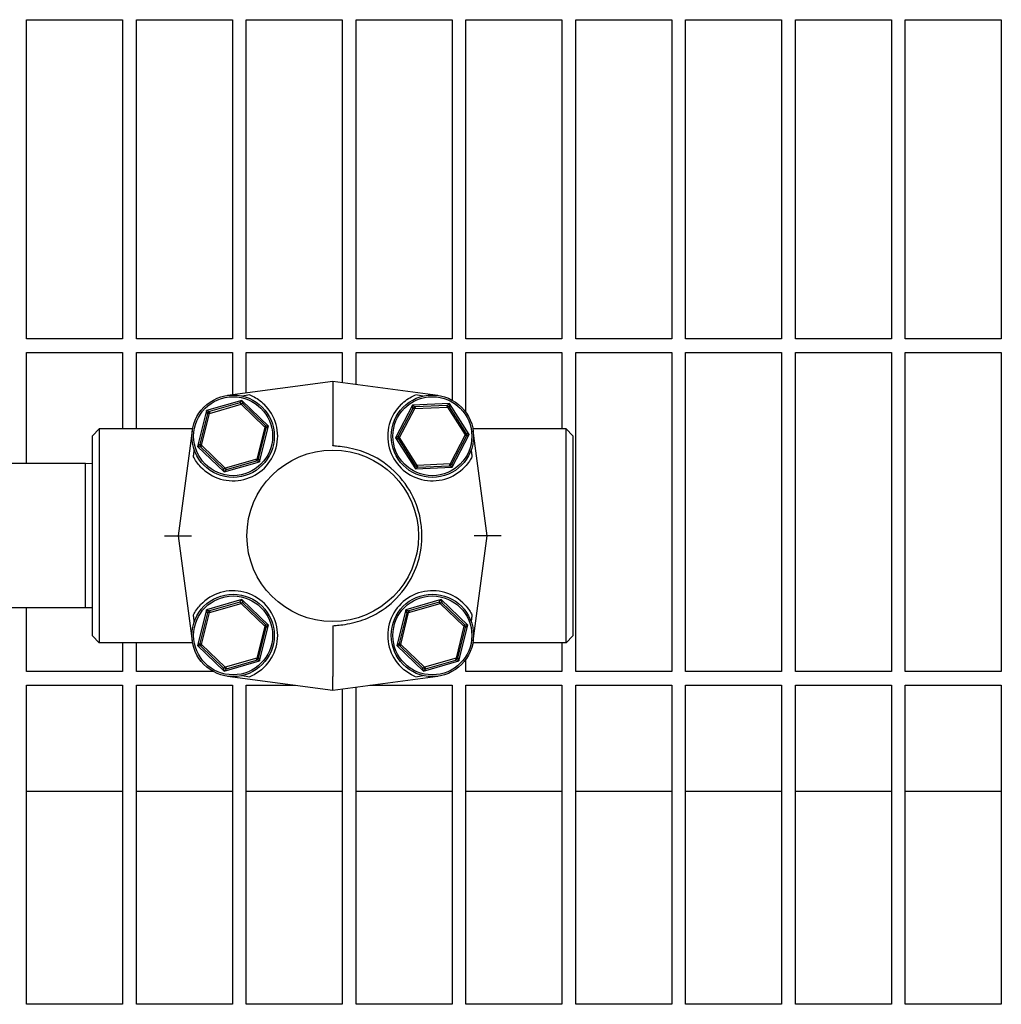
# Model space of a CAD drawing. Header units: inches. Extents: x 24 to 1128, y -69 to 748.
# Tile 629 of 656: x 746 to 755, y 603 to 612. Entities that reach past the tile are written whole.
import ezdxf

# ---------------------------------------------------------------- set-up
doc = ezdxf.new("R2010")
doc.units = ezdxf.units.IN
doc.header["$LTSCALE"] = 32
doc.header["$MEASUREMENT"] = 0
doc.layers.add('Visible (ANSI)', color=7, linetype='Continuous', lineweight=30)

msp = doc.modelspace()

# ---------------------------------------------------------------- linework, layer by layer
at = {"layer": 'Visible (ANSI)'}
for p, q in [((746.17313, 609.46353), (746.17313, 612.36978)), ((746.17313, 612.36978), (747.04813, 612.36978)), ((747.04813, 612.36978), (747.04813, 609.46353)), ((747.17313, 609.46353), (747.17313, 612.36978)), ((747.17313, 612.36978), (748.04813, 612.36978)), ((748.04813, 612.36978), (748.04813, 609.46353)), ((748.17313, 609.46353), (748.17313, 612.36978)), ((748.17313, 612.36978), (749.04813, 612.36978)), ((749.04813, 612.36978), (749.04813, 609.46353)), ((749.17313, 609.46353), (749.17313, 612.36978)), ((749.17313, 612.36978), (750.04813, 612.36978)), ((750.04813, 612.36978), (750.04813, 609.46353)), ((750.17313, 609.46353), (750.17313, 612.36978)), ((750.17313, 612.36978), (751.04813, 612.36978)), ((751.04813, 612.36978), (751.04813, 609.46353)), ((751.17313, 609.46353), (751.17313, 612.36978)), ((751.17313, 612.36978), (752.04813, 612.36978)), ((752.04813, 612.36978), (752.04813, 609.46353)), ((752.17313, 609.46353), (752.17313, 612.36978)), ((752.17313, 612.36978), (753.04813, 612.36978)), ((753.04813, 612.36978), (753.04813, 609.46353)), ((753.17313, 609.46353), (753.17313, 612.36978)), ((753.17313, 612.36978), (754.04813, 612.36978)), ((754.04813, 612.36978), (754.04813, 609.46353)), ((754.17313, 609.46353), (754.17313, 612.36978)), ((754.17313, 612.36978), (755.04813, 612.36978)), ((755.04813, 612.36978), (755.04813, 609.46353)), ((747.04813, 609.46353), (746.17313, 609.46353)), ((748.04813, 609.46353), (747.17313, 609.46353)), ((749.04813, 609.46353), (748.17313, 609.46353)), ((750.04813, 609.46353), (749.17313, 609.46353)), ((751.04813, 609.46353), (750.17313, 609.46353)), ((752.04813, 609.46353), (751.17313, 609.46353)), ((753.04813, 609.46353), (752.17313, 609.46353)), ((754.04813, 609.46353), (753.17313, 609.46353)), ((755.04813, 609.46353), (754.17313, 609.46353)), ((746.17313, 608.32603), (746.17313, 609.33853)), ((746.17313, 609.33853), (747.04813, 609.33853)), ((747.04813, 609.33853), (747.04813, 608.64228)), ((747.17313, 608.64228), (747.17313, 609.33853)), ((747.17313, 609.33853), (748.04813, 609.33853)), ((748.04813, 609.33853), (748.04813, 608.9533)), ((748.17313, 608.96994), (748.17313, 609.33853)), ((748.17313, 609.33853), (749.04813, 609.33853)), ((749.04813, 609.33853), (749.04813, 609.06314)), ((749.17313, 609.0465), (749.17313, 609.33853)), ((749.17313, 609.33853), (750.04813, 609.33853)), ((750.04813, 609.33853), (750.04813, 608.90453)), ((750.17313, 608.79348), (750.17313, 609.33853)), ((750.17313, 609.33853), (751.04813, 609.33853)), ((751.04813, 609.33853), (751.04813, 608.64228)), ((751.17313, 606.43228), (751.17313, 609.33853)), ((751.17313, 609.33853), (752.04813, 609.33853)), ((752.04813, 609.33853), (752.04813, 606.43228)), ((752.17313, 606.43228), (752.17313, 609.33853)), ((752.17313, 609.33853), (753.04813, 609.33853)), ((753.04813, 609.33853), (753.04813, 606.43228)), ((753.17313, 606.43228), (753.17313, 609.33853)), ((753.17313, 609.33853), (754.04813, 609.33853)), ((754.04813, 609.33853), (754.04813, 606.43228)), ((754.17313, 606.43228), (754.17313, 609.33853)), ((754.17313, 609.33853), (755.04813, 609.33853)), ((755.04813, 609.33853), (755.04813, 606.43228)), ((748.96067, 609.07478), (748.00401, 608.94743)), ((749.91733, 608.94743), (748.96067, 609.07478)), ((748.96067, 609.07478), (748.96067, 608.94955)), ((748.1343, 608.90142), (747.81182, 608.80855)), ((748.11494, 608.87958), (748.1343, 608.90142)), ((748.1343, 608.90142), (748.14121, 608.87307)), ((748.37597, 608.66858), (748.1343, 608.90142)), ((748.96067, 608.94955), (748.96067, 608.54377)), ((747.81182, 608.80855), (747.73101, 608.48284)), ((747.81182, 608.80855), (747.83983, 608.80035)), ((747.82105, 608.78086), (747.81182, 608.80855)), ((747.82105, 608.78086), (747.83983, 608.80035)), ((747.83781, 608.78351), (748.12561, 608.8664)), ((747.83983, 608.80035), (747.83781, 608.78351)), ((748.11494, 608.87958), (747.83983, 608.80035)), ((748.11494, 608.87958), (748.14121, 608.87307)), ((748.12561, 608.8664), (748.11494, 608.87958)), ((748.14121, 608.87307), (748.12561, 608.8664)), ((748.12561, 608.8664), (748.34129, 608.65859)), ((748.34738, 608.67443), (748.14121, 608.87307)), ((749.6875, 608.85871), (749.53258, 608.56103)), ((749.68999, 608.82964), (749.55782, 608.57568)), ((749.56863, 608.56261), (749.70689, 608.82828)), ((750.02277, 608.87339), (749.6875, 608.85871)), ((749.6875, 608.85871), (749.71281, 608.84418)), ((749.68999, 608.82964), (749.6875, 608.85871)), ((749.68999, 608.82964), (749.71281, 608.84418)), ((749.70689, 608.82828), (749.68999, 608.82964)), ((749.71281, 608.84418), (749.70689, 608.82828)), ((749.70689, 608.82828), (750.00611, 608.84139)), ((749.99883, 608.85671), (749.71281, 608.84418)), ((749.99883, 608.85671), (750.02277, 608.87339)), ((749.99883, 608.85671), (750.02283, 608.84421)), ((750.00611, 608.84139), (749.99883, 608.85671)), ((750.02283, 608.84421), (750.00611, 608.84139)), ((750.00611, 608.84139), (750.16706, 608.58881)), ((750.02277, 608.87339), (750.02283, 608.84421)), ((750.20311, 608.59039), (750.02277, 608.87339)), ((750.17669, 608.60278), (750.02283, 608.84421)), ((747.82105, 608.78086), (747.75211, 608.50299)), ((747.76569, 608.49282), (747.83781, 608.78351)), ((747.83781, 608.78351), (747.82105, 608.78086)), ((746.77317, 608.57978), (746.83567, 608.64228)), ((746.83567, 608.64228), (746.83567, 606.69478)), ((747.68445, 608.64228), (746.83567, 608.64228)), ((747.68177, 608.62519), (747.55442, 607.66853)), ((748.34129, 608.65859), (748.26918, 608.36791)), ((748.28593, 608.37055), (748.35487, 608.64842)), ((748.29516, 608.34287), (748.37597, 608.66858)), ((748.34129, 608.65859), (748.34738, 608.67443)), ((748.35487, 608.64842), (748.34129, 608.65859)), ((748.34738, 608.67443), (748.35487, 608.64842)), ((748.34738, 608.67443), (748.37597, 608.66858)), ((748.37597, 608.66858), (748.35487, 608.64842)), ((751.08567, 608.64228), (750.23689, 608.64228)), ((750.36692, 607.66853), (750.23957, 608.62519)), ((751.08567, 606.69478), (751.08567, 608.64228)), ((751.14817, 608.57978), (751.08567, 608.64228)), ((746.77317, 606.75728), (746.77317, 608.57978)), ((748.96067, 608.54377), (748.96067, 608.48966)), ((749.53258, 608.56103), (749.55782, 608.57568)), ((749.55901, 608.54864), (749.53258, 608.56103)), ((749.53258, 608.56103), (749.71293, 608.27802)), ((749.55782, 608.57568), (749.56863, 608.56261)), ((749.55901, 608.54864), (749.55782, 608.57568)), ((749.56863, 608.56261), (749.55901, 608.54864)), ((749.55901, 608.54864), (749.71286, 608.3072)), ((749.72959, 608.31003), (749.56863, 608.56261)), ((750.16706, 608.58881), (750.0288, 608.32313)), ((750.04571, 608.32178), (750.17787, 608.57574)), ((750.04819, 608.2927), (750.20311, 608.59039)), ((750.16706, 608.58881), (750.17669, 608.60278)), ((750.17787, 608.57574), (750.16706, 608.58881)), ((750.17669, 608.60278), (750.17787, 608.57574)), ((750.17669, 608.60278), (750.20311, 608.59039)), ((750.20311, 608.59039), (750.17787, 608.57574)), ((751.14817, 608.57978), (751.14817, 606.75728)), ((747.73101, 608.48284), (747.75211, 608.50299)), ((747.7596, 608.47699), (747.73101, 608.48284)), ((747.73101, 608.48284), (747.97268, 608.25)), ((747.75211, 608.50299), (747.76569, 608.49282)), ((747.7596, 608.47699), (747.75211, 608.50299)), ((747.76569, 608.49282), (747.7596, 608.47699)), ((747.7596, 608.47699), (747.96578, 608.27835)), ((747.98137, 608.28502), (747.76569, 608.49282)), ((748.26918, 608.36791), (747.98137, 608.28502)), ((747.99204, 608.27183), (748.26715, 608.35106)), ((748.28593, 608.37055), (748.26715, 608.35106)), ((748.26715, 608.35106), (748.26918, 608.36791)), ((748.29516, 608.34287), (748.26715, 608.35106)), ((748.26918, 608.36791), (748.28593, 608.37055)), ((748.28593, 608.37055), (748.29516, 608.34287)), ((746.71067, 608.32603), (744.14817, 608.32603)), ((746.71067, 607.01103), (746.71067, 608.32603)), ((746.77317, 608.32439), (746.71067, 608.32603)), ((747.96578, 608.27835), (747.98137, 608.28502)), ((747.99204, 608.27183), (747.96578, 608.27835)), ((747.97268, 608.25), (747.96578, 608.27835)), ((747.97268, 608.25), (748.29516, 608.34287)), ((747.99204, 608.27183), (747.97268, 608.25)), ((747.98137, 608.28502), (747.99204, 608.27183)), ((749.71286, 608.3072), (749.72959, 608.31003)), ((749.73687, 608.29471), (749.71286, 608.3072)), ((749.71293, 608.27802), (749.71286, 608.3072)), ((749.73687, 608.29471), (749.71293, 608.27802)), ((749.71293, 608.27802), (750.04819, 608.2927)), ((750.0288, 608.32313), (749.72959, 608.31003)), ((749.72959, 608.31003), (749.73687, 608.29471)), ((749.73687, 608.29471), (750.02289, 608.30723)), ((750.02289, 608.30723), (750.0288, 608.32313)), ((750.04571, 608.32178), (750.02289, 608.30723)), ((750.04819, 608.2927), (750.02289, 608.30723)), ((750.0288, 608.32313), (750.04571, 608.32178)), ((750.04571, 608.32178), (750.04819, 608.2927)), ((747.42832, 607.66853), (747.55442, 607.66853)), ((747.55442, 607.66853), (747.67398, 607.66853)), ((747.55442, 607.66853), (747.68177, 606.71187)), ((750.23957, 606.71187), (750.36692, 607.66853)), ((750.36692, 607.66853), (750.24736, 607.66853)), ((750.49302, 607.66853), (750.36692, 607.66853)), ((746.71067, 607.01103), (744.14817, 607.01103)), ((746.17313, 606.43228), (746.17313, 607.01103)), ((746.77317, 607.01267), (746.71067, 607.01103)), ((748.1343, 607.08706), (747.81182, 606.99419)), ((747.83781, 606.96915), (748.12561, 607.05204)), ((748.11494, 607.06523), (747.83983, 606.986)), ((748.11494, 607.06523), (748.1343, 607.08706)), ((748.11494, 607.06523), (748.14121, 607.05871)), ((748.12561, 607.05204), (748.11494, 607.06523)), ((748.14121, 607.05871), (748.12561, 607.05204)), ((748.12561, 607.05204), (748.34129, 606.84424)), ((748.1343, 607.08706), (748.14121, 607.05871)), ((748.37597, 606.85422), (748.1343, 607.08706)), ((748.34738, 606.86007), (748.14121, 607.05871)), ((749.94866, 607.08706), (749.62618, 606.99419)), ((749.65216, 606.96915), (749.93997, 607.05204)), ((749.9293, 607.06523), (749.65419, 606.986)), ((749.9293, 607.06523), (749.94866, 607.08706)), ((749.9293, 607.06523), (749.95556, 607.05871)), ((749.93997, 607.05204), (749.9293, 607.06523)), ((749.95556, 607.05871), (749.93997, 607.05204)), ((749.93997, 607.05204), (750.15565, 606.84424)), ((749.94866, 607.08706), (749.95556, 607.05871)), ((750.19033, 606.85422), (749.94866, 607.08706)), ((750.16174, 606.86007), (749.95556, 607.05871)), ((747.81182, 606.99419), (747.73101, 606.66848)), ((747.82105, 606.96651), (747.75211, 606.68864)), ((747.76569, 606.67847), (747.83781, 606.96915)), ((747.81182, 606.99419), (747.83983, 606.986)), ((747.82105, 606.96651), (747.81182, 606.99419)), ((747.82105, 606.96651), (747.83983, 606.986)), ((747.83781, 606.96915), (747.82105, 606.96651)), ((747.83983, 606.986), (747.83781, 606.96915)), ((749.62618, 606.99419), (749.54537, 606.66848)), ((749.63541, 606.96651), (749.56647, 606.68864)), ((749.58005, 606.67847), (749.65216, 606.96915)), ((749.62618, 606.99419), (749.65419, 606.986)), ((749.63541, 606.96651), (749.62618, 606.99419)), ((749.63541, 606.96651), (749.65419, 606.986)), ((749.65216, 606.96915), (749.63541, 606.96651)), ((749.65419, 606.986), (749.65216, 606.96915)), ((748.34129, 606.84424), (748.26918, 606.55355)), ((748.28593, 606.5562), (748.35487, 606.83407)), ((748.29516, 606.52851), (748.37597, 606.85422)), ((748.34129, 606.84424), (748.34738, 606.86007)), ((748.35487, 606.83407), (748.34129, 606.84424)), ((748.34738, 606.86007), (748.35487, 606.83407)), ((748.34738, 606.86007), (748.37597, 606.85422)), ((748.37597, 606.85422), (748.35487, 606.83407)), ((748.96067, 606.8474), (748.96067, 606.79329)), ((750.15565, 606.84424), (750.08353, 606.55355)), ((750.10029, 606.5562), (750.16923, 606.83407)), ((750.10952, 606.52851), (750.19033, 606.85422)), ((750.15565, 606.84424), (750.16174, 606.86007)), ((750.16923, 606.83407), (750.15565, 606.84424)), ((750.16174, 606.86007), (750.16923, 606.83407)), ((750.16174, 606.86007), (750.19033, 606.85422)), ((750.19033, 606.85422), (750.16923, 606.83407)), ((746.77317, 606.75728), (746.83567, 606.69478)), ((748.96067, 606.79329), (748.96067, 606.38751)), ((751.14817, 606.75728), (751.08567, 606.69478)), ((747.68445, 606.69478), (746.83567, 606.69478)), ((747.04813, 606.69478), (747.04813, 606.43228)), ((747.17313, 606.43228), (747.17313, 606.69478)), ((747.73101, 606.66848), (747.75211, 606.68864)), ((747.7596, 606.66263), (747.73101, 606.66848)), ((747.73101, 606.66848), (747.97268, 606.43564)), ((747.75211, 606.68864), (747.76569, 606.67847)), ((747.7596, 606.66263), (747.75211, 606.68864)), ((747.76569, 606.67847), (747.7596, 606.66263)), ((747.7596, 606.66263), (747.96578, 606.46399)), ((747.98137, 606.47066), (747.76569, 606.67847)), ((749.54537, 606.66848), (749.56647, 606.68864)), ((749.57396, 606.66263), (749.54537, 606.66848)), ((749.54537, 606.66848), (749.78704, 606.43564)), ((749.56647, 606.68864), (749.58005, 606.67847)), ((749.57396, 606.66263), (749.56647, 606.68864)), ((749.58005, 606.67847), (749.57396, 606.66263)), ((749.57396, 606.66263), (749.78013, 606.46399)), ((749.79573, 606.47066), (749.58005, 606.67847)), ((751.08567, 606.69478), (750.23689, 606.69478)), ((751.04813, 606.69478), (751.04813, 606.43228)), ((747.96578, 606.46399), (747.98137, 606.47066)), ((747.97268, 606.43564), (748.29516, 606.52851)), ((748.26918, 606.55355), (747.98137, 606.47066)), ((747.98137, 606.47066), (747.99204, 606.45748)), ((747.99204, 606.45748), (748.26715, 606.53671)), ((748.28593, 606.5562), (748.26715, 606.53671)), ((748.26715, 606.53671), (748.26918, 606.55355)), ((748.29516, 606.52851), (748.26715, 606.53671)), ((748.26918, 606.55355), (748.28593, 606.5562)), ((748.28593, 606.5562), (748.29516, 606.52851)), ((749.78013, 606.46399), (749.79573, 606.47066)), ((749.78704, 606.43564), (750.10952, 606.52851)), ((750.08353, 606.55355), (749.79573, 606.47066)), ((749.79573, 606.47066), (749.8064, 606.45748)), ((749.8064, 606.45748), (750.08151, 606.53671)), ((750.10029, 606.5562), (750.08151, 606.53671)), ((750.08151, 606.53671), (750.08353, 606.55355)), ((750.10952, 606.52851), (750.08151, 606.53671)), ((750.08353, 606.55355), (750.10029, 606.5562)), ((750.10029, 606.5562), (750.10952, 606.52851)), ((750.17313, 606.43228), (750.17313, 606.54358)), ((747.04813, 606.43228), (746.17313, 606.43228)), ((747.87367, 606.43228), (747.17313, 606.43228)), ((747.99204, 606.45748), (747.96578, 606.46399)), ((747.97268, 606.43564), (747.96578, 606.46399)), ((747.99204, 606.45748), (747.97268, 606.43564)), ((748.00401, 606.38963), (748.96067, 606.26228)), ((748.96067, 606.26228), (749.91733, 606.38963)), ((748.96067, 606.26228), (748.96067, 606.38751)), ((749.8064, 606.45748), (749.78013, 606.46399)), ((749.78704, 606.43564), (749.78013, 606.46399)), ((749.8064, 606.45748), (749.78704, 606.43564)), ((750.04813, 606.43228), (750.04767, 606.43228)), ((750.04813, 606.43253), (750.04813, 606.43228)), ((751.04813, 606.43228), (750.17313, 606.43228)), ((752.04813, 606.43228), (751.17313, 606.43228)), ((753.04813, 606.43228), (752.17313, 606.43228)), ((754.04813, 606.43228), (753.17313, 606.43228)), ((755.04813, 606.43228), (754.17313, 606.43228)), ((746.17313, 603.40103), (746.17313, 606.30728)), ((746.17313, 606.30728), (747.04813, 606.30728)), ((747.04813, 606.30728), (747.04813, 603.40103)), ((747.17313, 603.40103), (747.17313, 606.30728)), ((747.17313, 606.30728), (748.04813, 606.30728)), ((748.04813, 606.30728), (748.04813, 603.40103)), ((748.17313, 603.40103), (748.17313, 606.30728)), ((748.17313, 606.30728), (748.62263, 606.30728)), ((749.17313, 603.40103), (749.17313, 606.29056)), ((749.29871, 606.30728), (750.04813, 606.30728)), ((750.04813, 606.30728), (750.04813, 603.40103)), ((750.17313, 603.40103), (750.17313, 606.30728)), ((750.17313, 606.30728), (751.04813, 606.30728)), ((751.04813, 606.30728), (751.04813, 603.40103)), ((751.17313, 603.40103), (751.17313, 606.30728)), ((751.17313, 606.30728), (752.04813, 606.30728)), ((752.04813, 606.30728), (752.04813, 603.40103)), ((752.17313, 603.40103), (752.17313, 606.30728)), ((752.17313, 606.30728), (753.04813, 606.30728)), ((753.04813, 606.30728), (753.04813, 603.40103)), ((753.17313, 603.40103), (753.17313, 606.30728)), ((753.17313, 606.30728), (754.04813, 606.30728)), ((754.04813, 606.30728), (754.04813, 603.40103)), ((754.17313, 603.40103), (754.17313, 606.30728)), ((754.17313, 606.30728), (755.04813, 606.30728)), ((755.04813, 606.30728), (755.04813, 603.40103)), ((749.04813, 606.27392), (749.04813, 603.40103)), ((747.04813, 605.33853), (746.17313, 605.33853)), ((748.04813, 605.33853), (747.17313, 605.33853)), ((749.04813, 605.33853), (748.17313, 605.33853)), ((750.04813, 605.33853), (749.17313, 605.33853)), ((751.04813, 605.33853), (750.17313, 605.33853)), ((752.04813, 605.33853), (751.17313, 605.33853)), ((753.04813, 605.33853), (752.17313, 605.33853)), ((754.04813, 605.33853), (753.17313, 605.33853)), ((755.04813, 605.33853), (754.17313, 605.33853)), ((747.04813, 603.40103), (746.17313, 603.40103)), ((748.04813, 603.40103), (747.17313, 603.40103)), ((749.04813, 603.40103), (748.17313, 603.40103)), ((750.04813, 603.40103), (749.17313, 603.40103)), ((751.04813, 603.40103), (750.17313, 603.40103)), ((752.04813, 603.40103), (751.17313, 603.40103)), ((753.04813, 603.40103), (752.17313, 603.40103)), ((754.04813, 603.40103), (753.17313, 603.40103)), ((755.04813, 603.40103), (754.17313, 603.40103))]:
    msp.add_line(p, q, dxfattribs=at)
for centre, radius in [((748.05349, 608.57571), 0.375), ((748.05349, 608.57571), 0.35938), ((749.86785, 608.57571), 0.375), ((749.86785, 608.57571), 0.35938), ((748.96067, 607.66853), 0.78125), ((748.05349, 606.76135), 0.375), ((748.05349, 606.76135), 0.35938), ((749.86785, 606.76135), 0.375), ((749.86785, 606.76135), 0.35938)]:
    msp.add_circle(centre, radius, dxfattribs=at)
for centre, start, end in [((748.05349, 608.57571), 223.267756, 45.717156), ((749.86785, 608.57571), 134.282844, 316.732244), ((748.05349, 606.76135), 314.282844, 136.732244), ((749.86785, 606.76135), 43.267756, 225.717156)]:
    msp.add_arc(centre, 0.40625, start, end, dxfattribs=at)
for centre, major_axis, start_param, end_param in [((749.56023, 609.02849), (-2.38836, -0.31794), 5.3086373, 5.3432368), ((748.36111, 609.02849), (2.38836, -0.31794), 0.9399485, 0.974548), ((749.56023, 606.30857), (-2.38836, 0.31794), 0.9399485, 0.974548), ((748.36111, 606.30857), (2.38836, 0.31794), 5.3086373, 5.3432368)]:
    msp.add_ellipse(centre, major_axis=major_axis, ratio=0.0518795, start_param=start_param, end_param=end_param, dxfattribs=at)
for points, knots in [([(748.20542, 608.95248), (748.21417, 608.94895), (748.22322, 608.94492), (748.2486, 608.93254), (748.26746, 608.92177), (748.30399, 608.8963), (748.32167, 608.88163), (748.33714, 608.86654)], [1.37086357, 1.37086357, 1.37086357, 1.37086357, 1.45431952, 1.45431952, 1.62152004, 1.62152004, 1.78593729, 1.78593729, 1.78593729, 1.78593729]), ([(749.5842, 608.86654), (749.59967, 608.88163), (749.61735, 608.8963), (749.65388, 608.92177), (749.67274, 608.93254), (749.69812, 608.94492), (749.70717, 608.94895), (749.71592, 608.95248)], [0.51624049, 0.51624049, 0.51624049, 0.51624049, 0.68065774, 0.68065774, 0.84785826, 0.84785826, 0.93131421, 0.93131421, 0.93131421, 0.93131421]), ([(749.14067, 608.46223), (749.06999, 608.47847), (749.01307, 608.48271), (748.97722, 608.48626), (748.97013, 608.48699), (748.96398, 608.48811), (748.96268, 608.48842), (748.96149, 608.48888), (748.96117, 608.48904), (748.96086, 608.48928), (748.96079, 608.48936), (748.96069, 608.48951), (748.96067, 608.48959), (748.96067, 608.48966)], [0, 0, 0, 0, 0.55289339, 0.55289339, 0.66301744, 0.66301744, 0.70116559, 0.70116559, 0.71560236, 0.71560236, 0.72141188, 0.72141188, 0.72674349, 0.72674349, 0.72674349, 0.72674349]), ([(749.14067, 606.87483), (749.20354, 606.88927), (749.26458, 606.91116), (749.40383, 606.98073), (749.47783, 607.03471), (749.61088, 607.17095), (749.66678, 607.25424), (749.73932, 607.42189), (749.76046, 607.50286), (749.77056, 607.60145), (749.77172, 607.61731), (749.77282, 607.64266), (749.77307, 607.65214), (749.77322, 607.6702), (749.77316, 607.67879), (749.7727, 607.6986), (749.77221, 607.70983), (749.77003, 607.7435), (749.76764, 607.76589), (749.75603, 607.84392), (749.74196, 607.89869), (749.68828, 608.0433), (749.63796, 608.12815), (749.50538, 608.28089), (749.42244, 608.34585), (749.26953, 608.42412), (749.20608, 608.4472), (749.14067, 608.46223)], [3.1568039, 3.1568039, 3.1568039, 3.1568039, 3.6500368, 3.6500368, 4.3433226, 4.3433226, 5.1013156, 5.1013156, 5.7353123, 5.7353123, 5.8564738, 5.8564738, 5.9286995, 5.9286995, 5.9941278, 5.9941278, 6.0797236, 6.0797236, 6.2512222, 6.2512222, 6.6809245, 6.6809245, 7.4266324, 7.4266324, 8.222207, 8.222207, 8.7359765, 8.7359765, 8.7359765, 8.7359765]), ([(747.75768, 608.29726), (747.74449, 608.31127), (747.7317, 608.32696), (747.70974, 608.3584), (747.7004, 608.37411), (747.69278, 608.38882)], [0.5372405, 0.5372405, 0.5372405, 0.5372405, 0.68155909, 0.68155909, 0.81916866, 0.81916866, 0.81916866, 0.81916866]), ([(750.22856, 608.38882), (750.22188, 608.37592), (750.21403, 608.36251), (750.19289, 608.33102), (750.17862, 608.31315), (750.16366, 608.29726)], [1.49579577, 1.49579577, 1.49579577, 1.49579577, 1.61405233, 1.61405233, 1.77819273, 1.77819273, 1.77819273, 1.77819273]), ([(747.69278, 606.94824), (747.7004, 606.96295), (747.70974, 606.97866), (747.7317, 607.0101), (747.74449, 607.02579), (747.75768, 607.0398)], [1.48112908, 1.48112908, 1.48112908, 1.48112908, 1.61873864, 1.61873864, 1.76305724, 1.76305724, 1.76305724, 1.76305724]), ([(750.16366, 607.0398), (750.1786, 607.02393), (750.19286, 607.00608), (750.214, 606.97458), (750.22187, 606.96115), (750.22856, 606.94824)], [0.53727464, 0.53727464, 0.53727464, 0.53727464, 0.70123165, 0.70123165, 0.81966305, 0.81966305, 0.81966305, 0.81966305]), ([(748.96067, 606.8474), (748.96067, 606.8475), (748.96071, 606.84759), (748.96088, 606.84781), (748.96102, 606.84791), (748.9615, 606.84819), (748.96192, 606.84835), (748.9634, 606.84882), (748.96487, 606.84912), (748.97258, 606.85044), (748.98308, 606.85139), (749.02247, 606.85515), (749.07565, 606.85989), (749.14067, 606.87483)], [0, 0, 0, 0, 0.00152658, 0.00152658, 0.00347355, 0.00347355, 0.00712444, 0.00712444, 0.01690708, 0.01690708, 0.05959749, 0.05959749, 0.22400496, 0.22400496, 0.22400496, 0.22400496]), ([(748.33714, 606.47052), (748.32167, 606.45543), (748.30399, 606.44076), (748.26746, 606.41529), (748.2486, 606.40452), (748.22322, 606.39214), (748.21417, 606.38811), (748.20542, 606.38458)], [0.5162883, 0.5162883, 0.5162883, 0.5162883, 0.68070555, 0.68070555, 0.84790607, 0.84790607, 0.93136202, 0.93136202, 0.93136202, 0.93136202]), ([(749.71592, 606.38458), (749.70717, 606.38811), (749.69812, 606.39214), (749.67274, 606.40452), (749.65388, 606.41529), (749.61735, 606.44076), (749.59967, 606.45543), (749.5842, 606.47052)], [1.37086357, 1.37086357, 1.37086357, 1.37086357, 1.45431952, 1.45431952, 1.62152004, 1.62152004, 1.78593729, 1.78593729, 1.78593729, 1.78593729])]:
    msp.add_open_spline(points, degree=3, knots=knots, dxfattribs=at)
for points, weights in [([(747.69278, 608.38882), (747.69657, 608.41906), (747.70038, 608.44947)], [0.999903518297, 0.999902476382, 0.999907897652]), ([(750.22096, 608.44947), (750.22477, 608.41906), (750.22856, 608.38882)], [0.99990789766, 0.99990247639, 0.999903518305]), ([(747.70038, 606.88759), (747.69657, 606.918), (747.69278, 606.94824)], [0.999907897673, 0.999902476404, 0.999903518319]), ([(750.22856, 606.94824), (750.22477, 606.918), (750.22096, 606.88759)], [0.999903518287, 0.999902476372, 0.999907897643])]:
    msp.add_rational_spline(points, weights, degree=2, dxfattribs=at)

doc.saveas('drawing.dxf')
